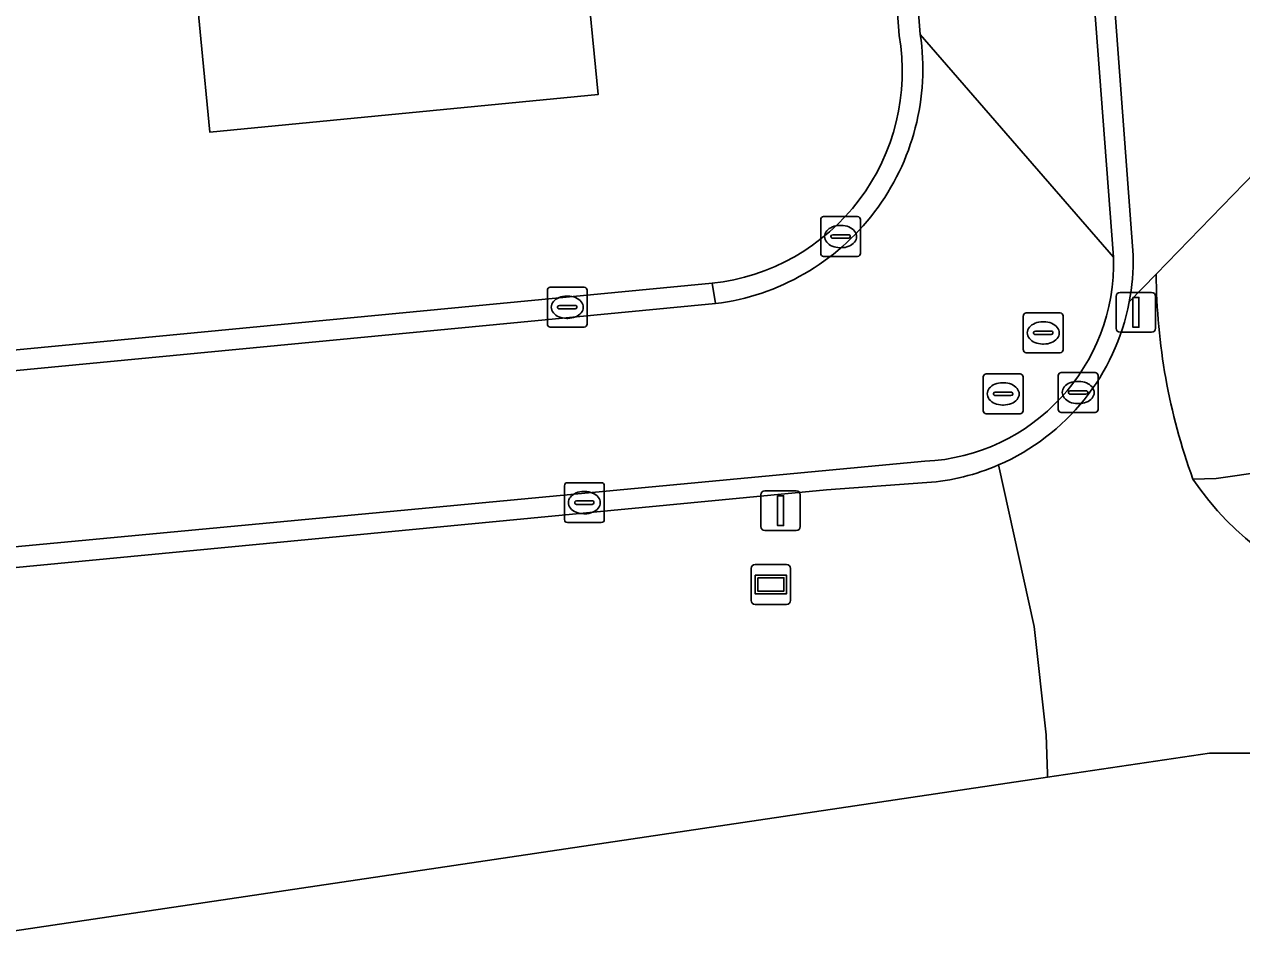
# Model space of a CAD drawing. Extents: x 162661 to 163484, y 380247 to 381230.
# Drawn here: x 163118 to 163148.58, y 380282.19 to 380305.06 of the extents above; entities that cross this region are included whole.
import ezdxf

# ---------------------------------------------------------------- set-up
doc = ezdxf.new("R2010")
doc.units = 0
for name, color, linetype in [('IMGEO_Erf', 7, 'Continuous'), ('IMGEO_Gemengd_bos', 7, 'Continuous'), ('IMGEO_Grasland_overig', 7, 'Continuous'), ('IMGEO_Groenvoorziening', 7, 'Continuous'), ('IMGEO_Informatiebord', 7, 'Continuous'), ('IMGEO_Kolk', 7, 'Continuous'), ('IMGEO_Lichtmast', 7, 'Continuous'), ('IMGEO_Pand', 7, 'Continuous'), ('IMGEO_Rijbaan_lokaal_gesloten', 7, 'Continuous'), ('IMGEO_Rijbaan_lokaal_open', 7, 'Continuous'), ('IMGEO_Rioolput', 7, 'Continuous'), ('IMGEO_Voetpad_open', 7, 'Continuous')]:
    doc.layers.add(name, color=color, linetype=linetype)

msp = doc.modelspace()

# ---------------------------------------------------------------- linework, layer by layer
at = {"layer": 'IMGEO_Erf'}
for points in [[(163216.077, 380392.021), (163204.133, 380392.177), (163149.068, 380391.797), (163147.198, 380391.781), (163144.279, 380391.558), (163144.662, 380387.12), (163147.688, 380347.017), (163151.219, 380347.51), (163195.797, 380353.729), (163196.176, 380351.492), (163147.848, 380344.668), (163150.86, 380303.331), (163146.437, 380298.781)], [(163147.359, 380293.631), (163147.939, 380293.646), (163179.743, 380298.218), (163221.629, 380333.295), (163216.077, 380392.021)], [(163139.978, 380304.779), (163136.519, 380351.021), (163135.092, 380350.931), (163034.276, 380343.853), (163025.928, 380343.278), (163027.147, 380323.267), (163030.282, 380288.461), (163031.404, 380288.568)], [(163041.723, 380289.481), (163070.029, 380292.295), (163135.282, 380298.551)]]:
    msp.add_lwpolyline(points, dxfattribs=at)
msp.add_lwpolyline([(163122.438, 380304.693), (163122.217, 380306.986), (163119.12, 380306.688), (163118.328, 380314.891), (163121.512, 380315.201), (163121.794, 380312.304), (163131.448, 380313.247), (163132.42, 380303.293), (163122.664, 380302.345)], close=True, dxfattribs=at)
for centre, radius, start, end in [((163134.707, 380303.869), 5.349, 276.1753, 9.7911), ((163161.718, 380298.859), 15.281, 180.2931, 200.007)]:
    msp.add_arc(centre, radius, start, end, dxfattribs=at)
at = {"layer": 'IMGEO_Gemengd_bos'}
for points in [[(162854.54, 380248.952), (162974.798, 380261.009), (163143.705, 380286.144), (163143.702, 380286.229), (163143.673, 380287.21), (163143.37, 380289.928), (163142.476, 380293.987)], [(163140.672, 380293.543), (163138.153, 380293.364), (163029.791, 380282.976)]]:
    msp.add_lwpolyline(points, dxfattribs=at)
msp.add_arc((163140.251, 380299.142), 5.615, 274.3047, 293.3489, dxfattribs=at)
at = {"layer": 'IMGEO_Grasland_overig'}
for points in [[(163146.437, 380298.781), (163145.758, 380298.081)], [(163142.476, 380293.987), (163143.37, 380289.928), (163143.673, 380287.21), (163143.702, 380286.229), (163143.705, 380286.144)], [(163143.705, 380286.144), (163147.779, 380286.75), (163155.941, 380286.75)]]:
    msp.add_lwpolyline(points, dxfattribs=at)
for centre, radius, start, end in [((163161.718, 380298.859), 15.281, 180.2931, 200.007), ((163140.25, 380299.134), 5.608, 293.3879, 349.1765), ((163153.569, 380297.821), 7.491, 214.0122, 293.7775)]:
    msp.add_arc(centre, radius, start, end, dxfattribs=at)
at = {"layer": 'IMGEO_Groenvoorziening'}
msp.add_lwpolyline([(163256.759, 380366.682), (163238.107, 380400.134), (163228.526, 380416.718), (163214.634, 380441.376), (163210.472, 380453.21), (163209.466, 380457.141), (163208.936, 380461.913), (163208.111, 380472.526), (163206.39, 380476.922), (163205.478, 380478.389), (163203.328, 380480.66), (163201.986, 380481.806), (163199.411, 380483.109), (163198.114, 380483.429), (163196.861, 380483.513), (163199.191, 380456.627), (163201.805, 380419.95), (163201.407, 380419.631), (163204.133, 380392.177), (163216.077, 380392.021), (163221.629, 380333.295), (163179.743, 380298.218), (163147.939, 380293.646), (163147.359, 380293.631)], dxfattribs=at)
msp.add_arc((163153.569, 380297.821), 7.491, 214.0122, 293.7775, dxfattribs=at)
at = {"layer": 'IMGEO_Informatiebord'}
for p, q in [((163136.36, 380291.485), (163137.15, 380291.485)), ((163137.15, 380291.485), (163136.36, 380291.485)), ((163136.26, 380290.585), (163136.26, 380291.385)), ((163136.26, 380291.385), (163136.26, 380290.585)), ((163137.25, 380291.385), (163137.25, 380290.585)), ((163137.25, 380290.585), (163137.25, 380291.385)), ((163137.15, 380290.485), (163136.36, 380290.485)), ((163136.36, 380290.485), (163137.15, 380290.485))]:
    msp.add_line(p, q, dxfattribs=at)
for points in [[(163136.361, 380291.217), (163137.149, 380291.217), (163137.149, 380290.753), (163136.361, 380290.753), (163136.361, 380291.217)], [(163136.426, 380291.152), (163136.426, 380290.818), (163137.084, 380290.818), (163137.084, 380291.152), (163136.426, 380291.152)]]:
    msp.add_lwpolyline(points, dxfattribs=at)
for centre, start, end in [((163136.36, 380291.385), 90, 180), ((163136.36, 380291.385), 90, 180), ((163137.15, 380291.385), 0, 90), ((163137.15, 380291.385), 360, 90), ((163136.36, 380290.585), 180, 270), ((163136.36, 380290.585), 180, 270), ((163137.15, 380290.585), 270, 0), ((163137.15, 380290.585), 270, 0)]:
    msp.add_arc(centre, 0.1, start, end, dxfattribs=at)
at = {"layer": 'IMGEO_Kolk'}
for p, q in [((163138.007, 380299.298), (163138.007, 380300.15)), ((163138.082, 380300.224), (163138.934, 380300.224)), ((163139.008, 380300.15), (163139.008, 380299.298)), ((163138.266, 380299.718), (163138.266, 380299.73)), ((163138.309, 380299.767), (163138.707, 380299.767)), ((163138.495, 380300.004), (163138.52, 380300.004)), ((163138.75, 380299.73), (163138.75, 380299.718)), ((163138.704, 380299.681), (163138.306, 380299.681)), ((163138.518, 380299.444), (163138.493, 380299.444)), ((163138.934, 380299.224), (163138.082, 380299.224)), ((163131.14, 380297.523), (163131.14, 380298.375)), ((163131.215, 380298.449), (163132.067, 380298.449)), ((163131.628, 380298.229), (163131.653, 380298.229)), ((163132.141, 380298.375), (163132.141, 380297.523)), ((163131.399, 380297.943), (163131.399, 380297.955)), ((163131.837, 380297.906), (163131.439, 380297.906)), ((163131.442, 380297.992), (163131.84, 380297.992)), ((163131.883, 380297.955), (163131.883, 380297.943)), ((163131.651, 380297.669), (163131.626, 380297.669)), ((163132.067, 380297.449), (163131.215, 380297.449)), ((163143.975, 380295.381), (163143.975, 380296.233)), ((163144.05, 380296.307), (163144.902, 380296.307)), ((163144.463, 380296.087), (163144.488, 380296.087)), ((163144.976, 380296.233), (163144.976, 380295.381)), ((163144.234, 380295.801), (163144.234, 380295.813)), ((163144.672, 380295.764), (163144.274, 380295.764)), ((163144.277, 380295.85), (163144.675, 380295.85)), ((163144.718, 380295.813), (163144.718, 380295.801)), ((163144.486, 380295.527), (163144.461, 380295.527)), ((163144.902, 380295.307), (163144.05, 380295.307)), ((163131.569, 380292.614), (163131.569, 380293.466)), ((163131.644, 380293.54), (163132.496, 380293.54)), ((163132.057, 380293.32), (163132.082, 380293.32)), ((163132.57, 380293.466), (163132.57, 380292.614)), ((163131.828, 380293.034), (163131.828, 380293.046)), ((163132.266, 380292.997), (163131.868, 380292.997)), ((163131.871, 380293.083), (163132.269, 380293.083)), ((163132.312, 380293.046), (163132.312, 380293.034)), ((163132.08, 380292.76), (163132.055, 380292.76)), ((163132.496, 380292.54), (163131.644, 380292.54))]:
    msp.add_line(p, q, dxfattribs=at)
for points in [[(163138.007, 380299.298), (163138.007, 380300.15)], [(163138.082, 380300.224), (163138.934, 380300.224)], [(163139.008, 380300.15), (163139.008, 380299.298)], [(163138.934, 380299.224), (163138.082, 380299.224)], [(163131.14, 380297.523), (163131.14, 380298.375)], [(163131.215, 380298.449), (163132.067, 380298.449)], [(163132.141, 380298.375), (163132.141, 380297.523)], [(163132.067, 380297.449), (163131.215, 380297.449)], [(163143.975, 380295.381), (163143.975, 380296.233)], [(163144.05, 380296.307), (163144.902, 380296.307)], [(163144.976, 380296.233), (163144.976, 380295.381)], [(163144.902, 380295.307), (163144.05, 380295.307)], [(163131.569, 380292.614), (163131.569, 380293.466)], [(163131.644, 380293.54), (163132.496, 380293.54)], [(163132.57, 380293.466), (163132.57, 380292.614)], [(163132.496, 380292.54), (163131.644, 380292.54)]]:
    msp.add_lwpolyline(points, dxfattribs=at)
for centre, radius, start, end in [((163138.084, 380300.148), 0.0765, 91.552, 178.448), ((163138.084, 380300.148), 0.0765, 91.552, 178.448), ((163138.932, 380300.148), 0.0765, 1.552, 88.448), ((163138.932, 380300.148), 0.0765, 1.552, 88.448), ((163138.306, 380299.727), 0.0403, 85.8775, 175.7526), ((163138.303, 380299.717), 0.0366, 178.938, 274.7102), ((163138.707, 380299.724), 0.043, 264.8664, 352.4533), ((163138.711, 380299.729), 0.0386, 1.7309, 96.639), ((163138.084, 380299.3), 0.0765, 181.552, 268.448), ((163138.084, 380299.3), 0.0765, 181.552, 268.448), ((163138.932, 380299.3), 0.0765, 271.552, 358.448), ((163138.932, 380299.3), 0.0765, 271.552, 358.448), ((163131.217, 380298.373), 0.0765, 91.552, 178.448), ((163131.217, 380298.373), 0.0765, 91.552, 178.448), ((163132.065, 380298.373), 0.0765, 1.552, 88.448), ((163132.065, 380298.373), 0.0765, 1.552, 88.448), ((163131.439, 380297.952), 0.0403, 85.8775, 175.7526), ((163131.436, 380297.942), 0.0366, 178.938, 274.7102), ((163131.84, 380297.949), 0.043, 264.8664, 352.4533), ((163131.844, 380297.954), 0.0386, 1.7309, 96.639), ((163131.217, 380297.525), 0.0765, 181.552, 268.448), ((163131.217, 380297.525), 0.0765, 181.552, 268.448), ((163132.065, 380297.525), 0.0765, 271.552, 358.448), ((163132.065, 380297.525), 0.0765, 271.552, 358.448), ((163144.052, 380296.231), 0.0765, 91.552, 178.448), ((163144.052, 380296.231), 0.0765, 91.552, 178.448), ((163144.9, 380296.231), 0.0765, 1.552, 88.448), ((163144.9, 380296.231), 0.0765, 1.552, 88.448), ((163144.274, 380295.81), 0.0403, 85.8775, 175.7526), ((163144.271, 380295.8), 0.0366, 178.938, 274.7102), ((163144.675, 380295.807), 0.043, 264.8664, 352.4533), ((163144.679, 380295.812), 0.0386, 1.7309, 96.639), ((163144.052, 380295.383), 0.0765, 181.552, 268.448), ((163144.052, 380295.383), 0.0765, 181.552, 268.448), ((163144.9, 380295.383), 0.0765, 271.552, 358.448), ((163144.9, 380295.383), 0.0765, 271.552, 358.448), ((163131.646, 380293.464), 0.0765, 91.552, 178.448), ((163131.646, 380293.464), 0.0765, 91.552, 178.448), ((163132.494, 380293.464), 0.0765, 1.552, 88.448), ((163132.494, 380293.464), 0.0765, 1.552, 88.448), ((163131.868, 380293.043), 0.0403, 85.8775, 175.7526), ((163131.865, 380293.033), 0.0366, 178.938, 274.7102), ((163132.269, 380293.04), 0.043, 264.8664, 352.4533), ((163132.273, 380293.045), 0.0386, 1.7309, 96.639), ((163131.646, 380292.616), 0.0765, 181.552, 268.448), ((163131.646, 380292.616), 0.0765, 181.552, 268.448), ((163132.494, 380292.616), 0.0765, 271.552, 358.448), ((163132.494, 380292.616), 0.0765, 271.552, 358.448)]:
    msp.add_arc(centre, radius, start, end, dxfattribs=at)
for centre, major_axis, ratio, start_param, end_param in [((163138.494, 380299.724), (-0.387, 0.002), 0.722429, 4.712389, 7.853982), ((163138.519, 380299.724), (-0.39, 0.002), 0.717154, 1.570796, 4.712389), ((163131.627, 380297.949), (-0.387, 0.002), 0.722429, 4.712389, 7.853982), ((163131.652, 380297.949), (-0.39, 0.002), 0.717154, 1.570796, 4.712389), ((163144.462, 380295.807), (-0.387, 0.002), 0.722429, 4.712389, 7.853982), ((163144.487, 380295.807), (-0.39, 0.002), 0.717154, 1.570796, 4.712389), ((163132.056, 380293.04), (-0.387, 0.002), 0.722429, 4.712389, 7.853982), ((163132.081, 380293.04), (-0.39, 0.002), 0.717154, 1.570796, 4.712389)]:
    msp.add_ellipse(centre, major_axis=major_axis, ratio=ratio, start_param=start_param, end_param=end_param, dxfattribs=at)
at = {"layer": 'IMGEO_Lichtmast'}
for p, q in [((163145.43, 380297.421), (163145.43, 380298.221)), ((163145.43, 380298.221), (163145.43, 380297.421)), ((163145.53, 380298.321), (163146.32, 380298.321)), ((163146.32, 380298.321), (163145.53, 380298.321)), ((163146.42, 380298.221), (163146.42, 380297.421)), ((163146.42, 380297.421), (163146.42, 380298.221)), ((163146.32, 380297.321), (163145.53, 380297.321)), ((163145.53, 380297.321), (163146.32, 380297.321)), ((163136.605, 380293.337), (163137.395, 380293.337)), ((163137.395, 380293.337), (163136.605, 380293.337)), ((163136.505, 380292.437), (163136.505, 380293.237)), ((163136.505, 380293.237), (163136.505, 380292.437)), ((163137.495, 380293.237), (163137.495, 380292.437)), ((163137.495, 380292.437), (163137.495, 380293.237)), ((163137.395, 380292.337), (163136.605, 380292.337)), ((163136.605, 380292.337), (163137.395, 380292.337))]:
    msp.add_line(p, q, dxfattribs=at)
for points in [[(163145.85, 380298.196), (163146, 380298.196), (163146, 380297.446), (163145.85, 380297.446), (163145.85, 380298.196)], [(163136.925, 380293.212), (163137.075, 380293.212), (163137.075, 380292.462), (163136.925, 380292.462), (163136.925, 380293.212)]]:
    msp.add_lwpolyline(points, dxfattribs=at)
for centre, start, end in [((163145.53, 380298.221), 90, 180), ((163145.53, 380298.221), 90, 180), ((163146.32, 380298.221), 0, 90), ((163146.32, 380298.221), 360, 90), ((163145.53, 380297.421), 180, 270), ((163145.53, 380297.421), 180, 270), ((163146.32, 380297.421), 270, 0), ((163146.32, 380297.421), 270, 0), ((163136.605, 380293.237), 90, 180), ((163136.605, 380293.237), 90, 180), ((163137.395, 380293.237), 0, 90), ((163137.395, 380293.237), 360, 90), ((163136.605, 380292.437), 180, 270), ((163136.605, 380292.437), 180, 270), ((163137.395, 380292.437), 270, 0), ((163137.395, 380292.437), 270, 0)]:
    msp.add_arc(centre, 0.1, start, end, dxfattribs=at)
at = {"layer": 'IMGEO_Pand'}
msp.add_lwpolyline([(163122.438, 380304.693), (163122.664, 380302.345), (163132.42, 380303.293), (163131.448, 380313.247), (163121.794, 380312.304), (163121.512, 380315.201), (163118.328, 380314.891), (163119.12, 380306.688), (163122.217, 380306.986)], close=True, dxfattribs=at)
at = {"layer": 'IMGEO_Rijbaan_lokaal_gesloten'}
for points in [[(163136.897, 380352.19), (163140.509, 380304.804), (163145.361, 380299.205), (163144.354, 380312.576), (163140.765, 380360.258), (163137.475, 380403.162), (163135.931, 380423.629), (163134.3, 380425.026)], [(163145.361, 380299.205), (163140.509, 380304.804)], [(163135.368, 380298.04), (163040.514, 380288.947), (163039.145, 380287.314)], [(163026.78, 380284.687), (163028.455, 380283.329), (163112.592, 380291.447), (163140.62, 380294.079)]]:
    msp.add_lwpolyline(points, dxfattribs=at)
for centre, radius, start, end in [((163134.627, 380303.939), 5.945, 277.1598, 8.3667), ((163140.385, 380299.052), 4.979, 272.711, 1.7579)]:
    msp.add_arc(centre, radius, start, end, dxfattribs=at)
at = {"layer": 'IMGEO_Rijbaan_lokaal_open'}
for points in [[(163136.296, 380352.778), (163136.436, 380352.147), (163136.519, 380351.021), (163139.978, 380304.779)], [(163140.509, 380304.804), (163136.897, 380352.19)], [(163145.856, 380299.256), (163145.326, 380306.355), (163145.296, 380306.752), (163144.93, 380311.655), (163144.927, 380311.69), (163144.858, 380312.613), (163144.354, 380312.576), (163145.361, 380299.205)], [(163135.368, 380298.04), (163135.282, 380298.551), (163070.029, 380292.295), (163041.723, 380289.481)], [(163135.282, 380298.551), (163135.368, 380298.04)], [(163040.514, 380288.947), (163135.368, 380298.04)], [(163140.62, 380294.079), (163112.592, 380291.447), (163028.455, 380283.329)], [(163029.791, 380282.976), (163138.153, 380293.364)], [(163138.153, 380293.364), (163140.672, 380293.543)]]:
    msp.add_lwpolyline(points, dxfattribs=at)
for centre, radius, start, end in [((163134.707, 380303.869), 5.349, 276.1753, 9.7911), ((163134.627, 380303.939), 5.945, 277.1598, 8.3667), ((163140.385, 380299.052), 4.979, 272.711, 1.7579), ((163140.254, 380299.132), 5.603, 349.1928, 1.2719), ((163140.25, 380299.134), 5.608, 293.3879, 349.1765), ((163140.251, 380299.142), 5.615, 274.3047, 293.3489)]:
    msp.add_arc(centre, radius, start, end, dxfattribs=at)
at = {"layer": 'IMGEO_Rioolput'}
for p, q in [((163143.098, 380296.878), (163143.098, 380297.73)), ((163143.173, 380297.804), (163144.025, 380297.804)), ((163143.586, 380297.584), (163143.611, 380297.584)), ((163144.099, 380297.73), (163144.099, 380296.878)), ((163143.357, 380297.298), (163143.357, 380297.31)), ((163143.4, 380297.347), (163143.798, 380297.347)), ((163143.841, 380297.31), (163143.841, 380297.298)), ((163143.795, 380297.261), (163143.397, 380297.261)), ((163143.609, 380297.024), (163143.584, 380297.024)), ((163144.025, 380296.804), (163143.173, 380296.804)), ((163142.091, 380295.346), (163142.091, 380296.198)), ((163142.166, 380296.272), (163143.018, 380296.272)), ((163142.579, 380296.052), (163142.604, 380296.052)), ((163143.092, 380296.198), (163143.092, 380295.346)), ((163142.35, 380295.766), (163142.35, 380295.778)), ((163142.393, 380295.815), (163142.791, 380295.815)), ((163142.834, 380295.778), (163142.834, 380295.766)), ((163142.788, 380295.729), (163142.39, 380295.729)), ((163142.602, 380295.492), (163142.577, 380295.492)), ((163143.018, 380295.272), (163142.166, 380295.272))]:
    msp.add_line(p, q, dxfattribs=at)
for points in [[(163143.098, 380296.878), (163143.098, 380297.73)], [(163143.173, 380297.804), (163144.025, 380297.804)], [(163144.099, 380297.73), (163144.099, 380296.878)], [(163144.025, 380296.804), (163143.173, 380296.804)], [(163142.091, 380295.346), (163142.091, 380296.198)], [(163142.166, 380296.272), (163143.018, 380296.272)], [(163143.092, 380296.198), (163143.092, 380295.346)], [(163143.018, 380295.272), (163142.166, 380295.272)]]:
    msp.add_lwpolyline(points, dxfattribs=at)
for centre, radius, start, end in [((163143.175, 380297.728), 0.0765, 91.552, 178.448), ((163143.175, 380297.728), 0.0765, 91.552, 178.448), ((163144.023, 380297.728), 0.0765, 1.552, 88.448), ((163144.023, 380297.728), 0.0765, 1.552, 88.448), ((163143.397, 380297.307), 0.0403, 85.8775, 175.7526), ((163143.394, 380297.297), 0.0366, 178.938, 274.7102), ((163143.798, 380297.304), 0.043, 264.8664, 352.4533), ((163143.802, 380297.309), 0.0386, 1.7309, 96.639), ((163143.175, 380296.88), 0.0765, 181.552, 268.448), ((163143.175, 380296.88), 0.0765, 181.552, 268.448), ((163144.023, 380296.88), 0.0765, 271.552, 358.448), ((163144.023, 380296.88), 0.0765, 271.552, 358.448), ((163142.168, 380296.196), 0.0765, 91.552, 178.448), ((163142.168, 380296.196), 0.0765, 91.552, 178.448), ((163143.016, 380296.196), 0.0765, 1.552, 88.448), ((163143.016, 380296.196), 0.0765, 1.552, 88.448), ((163142.39, 380295.775), 0.0403, 85.8775, 175.7526), ((163142.387, 380295.765), 0.0366, 178.938, 274.7102), ((163142.791, 380295.772), 0.043, 264.8664, 352.4533), ((163142.795, 380295.777), 0.0386, 1.7309, 96.639), ((163142.168, 380295.348), 0.0765, 181.552, 268.448), ((163142.168, 380295.348), 0.0765, 181.552, 268.448), ((163143.016, 380295.348), 0.0765, 271.552, 358.448), ((163143.016, 380295.348), 0.0765, 271.552, 358.448)]:
    msp.add_arc(centre, radius, start, end, dxfattribs=at)
for centre, major_axis, ratio, start_param, end_param in [((163143.585, 380297.304), (-0.387, 0.002), 0.722429, 4.712389, 7.853982), ((163143.61, 380297.304), (-0.39, 0.002), 0.717154, 1.570796, 4.712389), ((163142.578, 380295.772), (-0.387, 0.002), 0.722429, 4.712389, 7.853982), ((163142.603, 380295.772), (-0.39, 0.002), 0.717154, 1.570796, 4.712389)]:
    msp.add_ellipse(centre, major_axis=major_axis, ratio=ratio, start_param=start_param, end_param=end_param, dxfattribs=at)
at = {"layer": 'IMGEO_Voetpad_open'}
for points in [[(163147.688, 380347.017), (163144.662, 380387.12), (163144.279, 380391.558), (163142.283, 380391.415), (163142.548, 380386.928), (163143.52, 380374.274), (163145.542, 380346.659), (163145.702, 380344.371), (163146.161, 380337.725), (163146.382, 380334.519), (163146.812, 380328.289), (163143.705, 380328.045), (163143.776, 380327.092), (163146.94, 380327.36), (163147.986, 380312.918), (163144.858, 380312.613), (163144.927, 380311.69), (163148.051, 380312.02), (163148.492, 380305.927), (163146.45, 380305.736), (163145.326, 380306.355), (163145.856, 380299.256)], [(163145.758, 380298.081), (163146.437, 380298.781), (163150.86, 380303.331), (163147.848, 380344.668), (163147.688, 380347.017)]]:
    msp.add_lwpolyline(points, dxfattribs=at)
msp.add_arc((163140.254, 380299.132), 5.603, 349.1928, 1.2719, dxfattribs=at)

doc.saveas('drawing.dxf')
